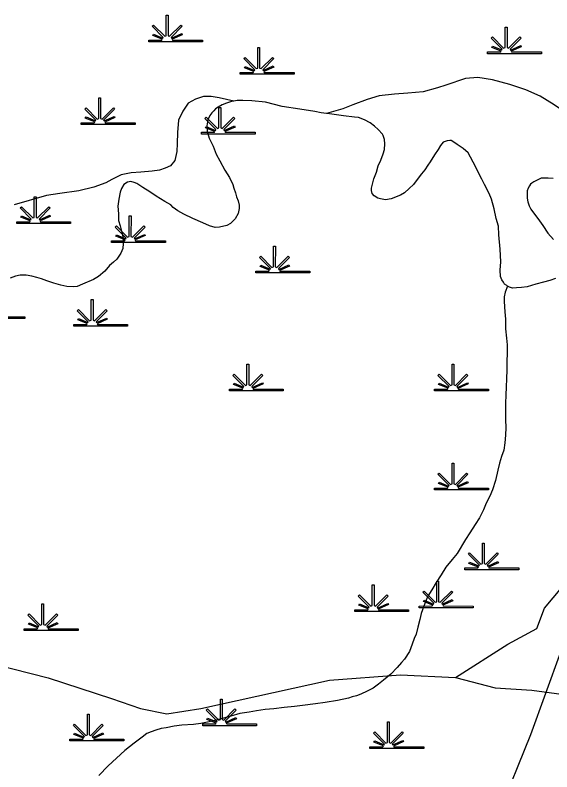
# Model space of a CAD drawing. Extents: x 2220236 to 2384410, y 720751 to 894131.
# Drawn here: x 2366636 to 2368804, y 847261 to 850316 of the extents above; entities that cross this region are included whole.
import ezdxf

# ---------------------------------------------------------------- set-up
doc = ezdxf.new("R2010")
doc.units = 0
for name, color, linetype in [('Exist Hydrographic Creek Single Shore', 7, 'Continuous'), ('Exist Hydrographic Misc Water Feature', 7, 'Continuous'), ('Exist Hydrographic Swamp CELL', 7, 'Continuous'), ('Exist Utilities Electrical Transmission Line', 7, 'Continuous')]:
    doc.layers.add(name, color=color, linetype=linetype)

msp = doc.modelspace()

# ---------------------------------------------------------------- linework, layer by layer
at = {"layer": 'Exist Hydrographic Creek Single Shore'}
for points in [[(2369207.7, 849808), (2369172.3, 849814.1), (2369126.2, 849817.8), (2369048.1, 849834.2), (2368986, 849852.4), (2368925.4, 849879.5), (2368863.1, 849920.2), (2368812.8, 849953.6), (2368756.2, 849989), (2368698, 850014.6), (2368633.8, 850035.6), (2368563.5, 850055), (2368505.3, 850064.1), (2368455.3, 850059.5), (2368375.6, 850032.6), (2368341.6, 850022), (2368283.9, 850005.8), (2368222, 850000.7), (2368168.1, 849996.2), (2368106, 849989.4), (2368058.3, 849975.3), (2368000.4, 849953.9), (2367958.8, 849937.4), (2367893.6, 849918.3)], [(2367519, 849968.6), (2367460, 849982), (2367428, 849987.2), (2367396.1, 849986.6), (2367364.1, 849976.4), (2367334.2, 849960.4), (2367312.5, 849928.4), (2367295, 849891.5), (2367291.8, 849842.2), (2367290.3, 849797.8), (2367288.7, 849765.6), (2367281.3, 849729.2), (2367263.5, 849707.1), (2367241.6, 849697.3), (2367219.5, 849690.5), (2367189.5, 849686), (2367143.7, 849681.9), (2367103.8, 849679.2), (2367063.8, 849671), (2367025.8, 849652.4), (2367002.1, 849638.3), (2366954.2, 849621.6), (2366892.4, 849606.6), (2366816.7, 849596.3), (2366762.6, 849587.5), (2366631.2, 849549.9)], [(2367519, 849968.6), (2367509.5, 849966.6), (2367489.4, 849960.2), (2367471.7, 849953.6), (2367455.6, 849944.1), (2367445.7, 849937.7), (2367437.9, 849929.2), (2367430, 849921.7), (2367422.3, 849909.9), (2367414.4, 849893.1), (2367410.5, 849869), (2367411, 849847.1), (2367419.1, 849819.5), (2367435.5, 849787.3), (2367448, 849754), (2367462.2, 849727.7), (2367482.8, 849689.8), (2367501.1, 849660.4), (2367515.3, 849632.1), (2367519.6, 849616.8), (2367525.9, 849599), (2367530.2, 849582.8), (2367536.4, 849566.6), (2367540.4, 849548.7), (2367540.7, 849534.6), (2367536.9, 849514.8), (2367525, 849493), (2367505.4, 849474.1), (2367491.3, 849466.3), (2367461.3, 849460.2), (2367443.4, 849457.8), (2367421.4, 849465.1), (2367393.3, 849477.1), (2367353.3, 849494.1), (2367316.7, 849512.3), (2367292.9, 849526.1), (2367274.6, 849539.5), (2367264.3, 849549.6), (2367240.1, 849563.4), (2367206.1, 849585), (2367179.8, 849602.9), (2367151.5, 849620.5), (2367139.4, 849628.2), (2367127.6, 849635.9), (2367117.2, 849639.7), (2367103.3, 849644.1), (2367089.2, 849641.9), (2367075.5, 849631.5), (2367065.7, 849615.3), (2367059.7, 849601.3), (2367054, 849573.1), (2367050.5, 849545.1), (2367052.8, 849513), (2367053.2, 849486.8), (2367059.4, 849465.1), (2367063.7, 849448.8), (2367067.9, 849433.2), (2367071.9, 849415.3), (2367072.2, 849393.4), (2367070.7, 849373.6), (2367062.6, 849355.2), (2367047.2, 849330.6), (2367033.2, 849318.6), (2367017.4, 849304.8), (2366997.6, 849282), (2366971.9, 849260.3), (2366952.1, 849248), (2366908.2, 849229.1), (2366886.2, 849220.7), (2366870.6, 849218.4), (2366844.2, 849220.6), (2366820.4, 849226.2), (2366792.1, 849234.2), (2366764.2, 849243.6), (2366741.9, 849250.9), (2366723.9, 849256.7), (2366703.7, 849262.4), (2366679.9, 849266.4), (2366655.9, 849266.4), (2366637.7, 849262.4), (2366616, 849253.9)], [(2367893.6, 849918.3), (2367872.1, 849920.7), (2367846, 849926.2), (2367785.8, 849936.2), (2367713.8, 849947.1), (2367647.5, 849964.1), (2367591.5, 849969.3), (2367555.3, 849971.1), (2367533.3, 849970.9), (2367519, 849968.6)], [(2368414.9, 847642.3), (2368626.5, 847777.1), (2368742.9, 847839.3), (2368774.3, 847922.2), (2368879.7, 848046.5), (2368985.2, 848160.5), (2369090.9, 848243.4), (2369239.1, 848316), (2369419.4, 848347.3), (2369578.2, 848420), (2369811.1, 848523.7), (2370075.7, 848669), (2370234.3, 848772.7), (2370382.9, 848783.2), (2370489, 848783.3), (2370627, 848783.5), (2370732.8, 848856.1), (2370955.1, 848959.9)], [(2364033, 847992.9), (2364294.7, 847947.6), (2364581.4, 847927.3), (2364868, 847927.6), (2365090.8, 847938.3), (2365324.5, 847907.5), (2365579.4, 847887.1), (2365845.1, 847835.7), (2366142.5, 847805), (2366408.2, 847732.9), (2366769.7, 847640.2), (2367024.9, 847557.8), (2367141.9, 847516.5), (2367248.1, 847495.9), (2367386, 847516.8), (2367905.5, 847631.3), (2368192, 847652.4), (2368414.9, 847642.3), (2368574.4, 847601.1), (2368723.1, 847590.9), (2368871.8, 847570.4)]]:
    msp.add_lwpolyline(points, dxfattribs=at)
at = {"layer": 'Exist Hydrographic Misc Water Feature'}
for points in [[(2368624.8, 849222.2), (2368622.4, 849223.7), (2368612.3, 849229.9), (2368608.4, 849237.9), (2368602.1, 849247.5), (2368595.9, 849261.1), (2368595.6, 849285.7), (2368597.1, 849319.5), (2368594.7, 849371), (2368590, 849429.2), (2368587.6, 849463.6), (2368579.1, 849495), (2368570.7, 849533.4), (2368560.2, 849573), (2368550.1, 849595), (2368531.5, 849632.6), (2368521.2, 849652.9), (2368507, 849678.5), (2368494.8, 849704.3), (2368465.9, 849759.6), (2368445.8, 849777.8), (2368421.5, 849793.2), (2368407.3, 849803.1), (2368397.3, 849809.3), (2368391.4, 849809), (2368381.5, 849808.6), (2368365.4, 849802.4), (2368353.8, 849788.8), (2368343.9, 849772.6), (2368330, 849752.4), (2368312.5, 849723.7), (2368302.5, 849710.2), (2368290.8, 849691.7), (2368277, 849675.7), (2368263.3, 849657.7), (2368245.3, 849631.7), (2368227.6, 849615.2), (2368207.9, 849599), (2368191.9, 849588.5), (2368154.1, 849574.5), (2368132.3, 849569.7), (2368112.1, 849573.8), (2368100.2, 849577.2), (2368086, 849585.8), (2368077.8, 849595.3), (2368075.6, 849607.4), (2368075.6, 849617.2), (2368079.5, 849633.1), (2368085.2, 849655.4), (2368094.9, 849681.4), (2368102.7, 849707.9), (2368112.3, 849729.7), (2368122.1, 849755.3), (2368127.9, 849773.6), (2368129.6, 849796), (2368127.3, 849814), (2368123, 849830.2), (2368119.2, 849835.6), (2368102.6, 849854), (2368086.7, 849867.1), (2368070.4, 849881.2), (2368046.3, 849892.7), (2368022.2, 849902.2), (2368006.1, 849904.2), (2367962.2, 849909.6), (2367906.1, 849917.2), (2367893.6, 849918.3)], [(2368809.2, 849656.4), (2368789.1, 849657.9), (2368773.4, 849657.3), (2368761.2, 849657.7), (2368747.4, 849651.3), (2368731.3, 849643.4), (2368723.3, 849637.2), (2368717.6, 849633), (2368713.6, 849626.9), (2368707.7, 849616.8), (2368703.9, 849606.8), (2368703.8, 849600.3), (2368703.8, 849593), (2368704.1, 849576.6), (2368706.4, 849562.6), (2368712.6, 849546.5), (2368718.7, 849532.9), (2368733, 849512.8), (2368747.2, 849495.4), (2368767.4, 849466), (2368788, 849435.7), (2368810.1, 849410.3)], [(2368818.2, 849252.1), (2368796.2, 849244), (2368770.2, 849238), (2368738.4, 849229.1), (2368704.3, 849218.9), (2368680.5, 849216.3), (2368660.5, 849214.5), (2368644.5, 849213.8), (2368632.5, 849217.6), (2368624.8, 849222.2)], [(2368624.8, 849222.2), (2368614.6, 849197.8), (2368611.8, 849179), (2368611.2, 849159.9), (2368613.6, 849117.4), (2368616.1, 849087.9), (2368616.4, 849049.5), (2368620.9, 849012), (2368623.3, 848984.2), (2368623.7, 848952), (2368622.2, 848915.9), (2368622.5, 848884), (2368621, 848847.9), (2368619.4, 848815.6), (2368617.5, 848781.1), (2368616.2, 848749.2), (2368616.7, 848713.8), (2368617, 848681.9), (2368617.3, 848651.4), (2368616.6, 848619.6), (2368613.9, 848589.9), (2368609.8, 848560.2), (2368600.7, 848533.6), (2368592.6, 848507), (2368585.2, 848479.4), (2368575.8, 848437.4), (2368564.2, 848399.2), (2368552.7, 848374.7), (2368539.1, 848346.3), (2368527.1, 848318.9), (2368511.7, 848286.1), (2368494.1, 848260.1), (2368472.5, 848226.4), (2368454.9, 848199.4), (2368421.4, 848142.9), (2368401.7, 848119.1), (2368376.1, 848086.9), (2368356.4, 848056.5), (2368336.9, 848026.2), (2368319.1, 847995.9), (2368303.4, 847970), (2368295.6, 847953.9), (2368286, 847929.9), (2368276.4, 847900), (2368270.5, 847875.8), (2368262.9, 847845.3), (2368255.2, 847817), (2368247.4, 847799.3), (2368239.8, 847777), (2368228.2, 847747), (2368208.4, 847716.7), (2368196.5, 847703.1), (2368179, 847682.6), (2368153.2, 847656), (2368123.6, 847631.8), (2368103.6, 847615.6), (2368082, 847598.9), (2368058.2, 847586.5), (2368032.1, 847574.9), (2368014.3, 847568.2), (2367997.7, 847563.6), (2367982.2, 847558.1), (2367937.3, 847549.7), (2367888.7, 847541.1), (2367848.5, 847536.2), (2367796.6, 847529.8), (2367764.6, 847525.2), (2367722.8, 847521.2), (2367681, 847516.2), (2367645.7, 847513.1), (2367611.1, 847507.4), (2367581.1, 847502.9), (2367543.3, 847496.5), (2367507.3, 847486.1), (2367457.2, 847473.3), (2367419.6, 847463.5), (2367386.4, 847456.6), (2367355.7, 847452.7), (2367309.5, 847450.1), (2367277.9, 847445.6), (2367245.6, 847439.3), (2367225.7, 847435.9), (2367204.7, 847429.4), (2367185.9, 847422.8), (2367167.5, 847415.5), (2367148.4, 847401.5), (2367116.6, 847376.6), (2367078.7, 847347.2), (2367045.2, 847316.9), (2367012, 847285.3), (2366974.2, 847246.1)]]:
    msp.add_lwpolyline(points, dxfattribs=at)
at = {"layer": 'Exist Hydrographic Swamp CELL'}
for points in [[(2367175.2, 850215.1), (2367227.8, 850215.2), (2367229.8, 850218.8), (2367191.5, 850233.6), (2367194.4, 850238.8), (2367232.2, 850223), (2367233.8, 850225.9), (2367189.3, 850270.5), (2367194.5, 850275.6), (2367239.8, 850230.1), (2367246.1, 850232.5), (2367246.1, 850315.6), (2367253.3, 850315.6), (2367253.3, 850232.5), (2367259.6, 850230.1), (2367305, 850275.6), (2367310.1, 850270.5), (2367265.7, 850225.9), (2367267.7, 850222.3), (2367308.5, 850240.9), (2367311, 850235.9), (2367270, 850218.1), (2367271.6, 850215.2), (2367392.7, 850215.1), (2367392.7, 850208), (2367175.2, 850208)], [(2368544.4, 850167.1), (2368597.1, 850167.2), (2368599.1, 850170.8), (2368560.8, 850185.6), (2368563.7, 850190.8), (2368601.4, 850175.1), (2368603, 850177.9), (2368558.6, 850222.5), (2368563.7, 850227.6), (2368609, 850182.1), (2368615.4, 850184.5), (2368615.4, 850267.6), (2368622.6, 850267.6), (2368622.6, 850184.5), (2368628.9, 850182.1), (2368674.2, 850227.6), (2368679.4, 850222.5), (2368634.9, 850177.9), (2368636.9, 850174.3), (2368677.8, 850192.9), (2368680.3, 850187.9), (2368639.3, 850170.1), (2368640.9, 850167.2), (2368761.9, 850167.1), (2368761.9, 850160), (2368544.4, 850160)], [(2367545.3, 850084.5), (2367597.9, 850084.6), (2367599.9, 850088.2), (2367561.7, 850103.1), (2367564.6, 850108.3), (2367602.3, 850092.5), (2367603.9, 850095.4), (2367559.5, 850139.9), (2367564.6, 850145.1), (2367609.9, 850099.6), (2367616.2, 850102), (2367616.2, 850185), (2367623.5, 850185), (2367623.4, 850102), (2367629.8, 850099.6), (2367675.1, 850145.1), (2367680.2, 850139.9), (2367635.8, 850095.4), (2367637.8, 850091.8), (2367678.7, 850110.4), (2367681.1, 850105.4), (2367640.1, 850087.5), (2367641.8, 850084.6), (2367762.8, 850084.5), (2367762.8, 850077.4), (2367545.3, 850077.4)], [(2366902.8, 849881.1), (2366955.5, 849881.1), (2366957.5, 849884.7), (2366919.2, 849899.6), (2366922.1, 849904.8), (2366959.9, 849889), (2366961.5, 849891.9), (2366917, 849936.5), (2366922.2, 849941.6), (2366967.4, 849896.1), (2366973.8, 849898.5), (2366973.8, 849981.6), (2366981, 849981.6), (2366981, 849898.5), (2366987.3, 849896.1), (2367032.6, 849941.6), (2367037.8, 849936.5), (2366993.3, 849891.9), (2366995.3, 849888.3), (2367036.2, 849906.9), (2367038.7, 849901.9), (2366997.7, 849884.1), (2366999.3, 849881.1), (2367120.3, 849881.1), (2367120.3, 849874), (2366902.8, 849874)], [(2367388, 849842.7), (2367440.7, 849842.7), (2367442.7, 849846.4), (2367404.4, 849861.2), (2367407.3, 849866.4), (2367445, 849850.6), (2367446.6, 849853.5), (2367402.2, 849898.1), (2367407.3, 849903.2), (2367452.6, 849857.7), (2367459, 849860.1), (2367459, 849943.2), (2367466.2, 849943.2), (2367466.2, 849860.1), (2367472.5, 849857.7), (2367517.8, 849903.2), (2367523, 849898.1), (2367478.5, 849853.5), (2367480.5, 849849.9), (2367521.4, 849868.5), (2367523.9, 849863.5), (2367482.9, 849845.7), (2367484.5, 849842.7), (2367605.5, 849842.7), (2367605.5, 849835.6), (2367388, 849835.6)], [(2366642, 849481.8), (2366694.7, 849481.9), (2366696.7, 849485.5), (2366658.4, 849500.3), (2366661.3, 849505.5), (2366699, 849489.8), (2366700.6, 849492.6), (2366656.2, 849537.2), (2366661.3, 849542.3), (2366706.6, 849496.8), (2366713, 849499.2), (2366713, 849582.3), (2366720.2, 849582.3), (2366720.2, 849499.2), (2366726.5, 849496.8), (2366771.8, 849542.3), (2366776.9, 849537.2), (2366732.5, 849492.6), (2366734.5, 849489), (2366775.4, 849507.6), (2366777.9, 849502.6), (2366736.9, 849484.8), (2366738.5, 849481.9), (2366859.5, 849481.8), (2366859.5, 849474.7), (2366642, 849474.7)], [(2367025.6, 849405), (2367078.2, 849405.1), (2367080.2, 849408.7), (2367042, 849423.5), (2367044.9, 849428.7), (2367082.6, 849413), (2367084.2, 849415.8), (2367039.8, 849460.4), (2367044.9, 849465.5), (2367090.2, 849420), (2367096.5, 849422.4), (2367096.5, 849505.5), (2367103.8, 849505.5), (2367103.7, 849422.4), (2367110.1, 849420), (2367155.4, 849465.5), (2367160.5, 849460.4), (2367116.1, 849415.8), (2367118.1, 849412.2), (2367159, 849430.8), (2367161.4, 849425.8), (2367120.4, 849408), (2367122.1, 849405.1), (2367243.1, 849405), (2367243.1, 849397.9), (2367025.6, 849397.9)], [(2367608.6, 849282.1), (2367661.2, 849282.2), (2367663.2, 849285.8), (2367625, 849300.7), (2367627.9, 849305.9), (2367665.6, 849290.1), (2367667.2, 849293), (2367622.8, 849337.5), (2367627.9, 849342.7), (2367673.2, 849297.2), (2367679.5, 849299.6), (2367679.5, 849382.6), (2367686.8, 849382.6), (2367686.7, 849299.6), (2367693.1, 849297.2), (2367738.4, 849342.7), (2367743.5, 849337.5), (2367699.1, 849293), (2367701.1, 849289.4), (2367742, 849308), (2367744.4, 849303), (2367703.4, 849285.1), (2367705, 849282.2), (2367826.1, 849282.1), (2367826.1, 849275), (2367608.6, 849275)], [(2366872.2, 849067.2), (2366924.8, 849067.2), (2366926.8, 849070.8), (2366888.5, 849085.7), (2366891.4, 849090.9), (2366929.2, 849075.1), (2366930.8, 849078), (2366886.3, 849122.5), (2366891.5, 849127.7), (2366936.7, 849082.2), (2366943.1, 849084.6), (2366943.1, 849167.7), (2366950.3, 849167.7), (2366950.3, 849084.6), (2366956.6, 849082.2), (2367001.9, 849127.7), (2367007.1, 849122.5), (2366962.6, 849078), (2366964.6, 849074.4), (2367005.5, 849093), (2367008, 849088), (2366967, 849070.1), (2366968.6, 849067.2), (2367089.7, 849067.2), (2367089.7, 849060), (2366872.2, 849060)], [(2367501.2, 848806.1), (2367553.8, 848806.2), (2367555.8, 848809.8), (2367517.6, 848824.6), (2367520.5, 848829.8), (2367558.2, 848814.1), (2367559.8, 848816.9), (2367515.4, 848861.5), (2367520.5, 848866.6), (2367565.8, 848821.1), (2367572.1, 848823.5), (2367572.1, 848906.6), (2367579.4, 848906.6), (2367579.3, 848823.5), (2367585.7, 848821.1), (2367631, 848866.6), (2367636.1, 848861.5), (2367591.7, 848816.9), (2367593.7, 848813.3), (2367634.6, 848831.9), (2367637, 848826.9), (2367596, 848809.1), (2367597.7, 848806.2), (2367718.7, 848806.1), (2367718.7, 848799), (2367501.2, 848799)], [(2368329.6, 848806.1), (2368382.3, 848806.2), (2368384.3, 848809.8), (2368346, 848824.6), (2368348.9, 848829.8), (2368386.7, 848814.1), (2368388.3, 848816.9), (2368343.8, 848861.5), (2368349, 848866.6), (2368394.2, 848821.1), (2368400.6, 848823.5), (2368400.6, 848906.6), (2368407.8, 848906.6), (2368407.8, 848823.5), (2368414.1, 848821.1), (2368459.4, 848866.6), (2368464.6, 848861.5), (2368420.1, 848816.9), (2368422.1, 848813.3), (2368463, 848831.9), (2368465.5, 848826.9), (2368424.5, 848809.1), (2368426.1, 848806.2), (2368547.2, 848806.1), (2368547.2, 848799), (2368329.6, 848799)], [(2368329.6, 848406.8), (2368382.3, 848406.9), (2368384.3, 848410.5), (2368346, 848425.3), (2368348.9, 848430.5), (2368386.7, 848414.8), (2368388.3, 848417.6), (2368343.8, 848462.2), (2368349, 848467.3), (2368394.2, 848421.8), (2368400.6, 848424.2), (2368400.6, 848507.3), (2368407.8, 848507.3), (2368407.8, 848424.2), (2368414.1, 848421.8), (2368459.4, 848467.3), (2368464.6, 848462.2), (2368420.1, 848417.6), (2368422.1, 848414), (2368463, 848432.6), (2368465.5, 848427.6), (2368424.5, 848409.8), (2368426.1, 848406.9), (2368547.2, 848406.8), (2368547.2, 848399.7), (2368329.6, 848399.7)], [(2368452.4, 848084.3), (2368505, 848084.4), (2368507, 848088), (2368468.8, 848102.8), (2368471.7, 848108), (2368509.4, 848092.3), (2368511, 848095.2), (2368466.6, 848139.7), (2368471.7, 848144.8), (2368517, 848099.3), (2368523.3, 848101.7), (2368523.3, 848184.8), (2368530.6, 848184.8), (2368530.5, 848101.7), (2368536.9, 848099.3), (2368582.2, 848144.8), (2368587.3, 848139.7), (2368542.9, 848095.2), (2368544.9, 848091.6), (2368585.8, 848110.2), (2368588.2, 848105.1), (2368547.2, 848087.3), (2368548.9, 848084.4), (2368669.9, 848084.3), (2368669.9, 848077.2), (2368452.4, 848077.2)], [(2368268.3, 847930.7), (2368320.9, 847930.8), (2368322.9, 847934.4), (2368284.7, 847949.3), (2368287.6, 847954.5), (2368325.3, 847938.7), (2368326.9, 847941.6), (2368282.5, 847986.1), (2368287.6, 847991.3), (2368332.9, 847945.8), (2368339.2, 847948.2), (2368339.2, 848031.2), (2368346.5, 848031.2), (2368346.4, 847948.2), (2368352.8, 847945.8), (2368398.1, 847991.3), (2368403.2, 847986.1), (2368358.8, 847941.6), (2368360.8, 847938), (2368401.7, 847956.6), (2368404.1, 847951.6), (2368363.1, 847933.7), (2368364.8, 847930.8), (2368485.8, 847930.7), (2368485.8, 847923.6), (2368268.3, 847923.6)], [(2368007.5, 847915.4), (2368060.1, 847915.5), (2368062.1, 847919.1), (2368023.8, 847933.9), (2368026.7, 847939.1), (2368064.5, 847923.4), (2368066.1, 847926.2), (2368021.6, 847970.8), (2368026.8, 847975.9), (2368072.1, 847930.4), (2368078.4, 847932.8), (2368078.4, 848015.9), (2368085.6, 848015.9), (2368085.6, 847932.8), (2368091.9, 847930.4), (2368137.3, 847975.9), (2368142.4, 847970.8), (2368098, 847926.2), (2368100, 847922.6), (2368140.9, 847941.2), (2368143.3, 847936.2), (2368102.3, 847918.4), (2368103.9, 847915.5), (2368225, 847915.4), (2368225, 847908.3), (2368007.5, 847908.3)], [(2366672.7, 847838.6), (2366725.3, 847838.7), (2366727.3, 847842.3), (2366689.1, 847857.1), (2366692, 847862.3), (2366729.7, 847846.6), (2366731.3, 847849.4), (2366686.9, 847894), (2366692, 847899.1), (2366737.3, 847853.6), (2366743.6, 847856), (2366743.6, 847939.1), (2366750.9, 847939.1), (2366750.9, 847856), (2366757.2, 847853.6), (2366802.5, 847899.1), (2366807.6, 847894), (2366763.2, 847849.4), (2366765.2, 847845.8), (2366806.1, 847864.4), (2366808.5, 847859.4), (2366767.6, 847841.6), (2366769.2, 847838.7), (2366890.2, 847838.6), (2366890.2, 847831.5), (2366672.7, 847831.5)], [(2367393.8, 847454.7), (2367446.4, 847454.8), (2367448.4, 847458.4), (2367410.2, 847473.2), (2367413.1, 847478.4), (2367450.8, 847462.6), (2367452.4, 847465.5), (2367408, 847510.1), (2367413.1, 847515.2), (2367458.4, 847469.7), (2367464.7, 847472.1), (2367464.7, 847555.2), (2367472, 847555.2), (2367471.9, 847472.1), (2367478.3, 847469.7), (2367523.6, 847515.2), (2367528.7, 847510.1), (2367484.3, 847465.5), (2367486.3, 847461.9), (2367527.2, 847480.5), (2367529.6, 847475.5), (2367488.6, 847457.7), (2367490.3, 847454.8), (2367611.3, 847454.7), (2367611.3, 847447.6), (2367393.8, 847447.6)], [(2366856.8, 847393.3), (2366909.4, 847393.3), (2366911.4, 847396.9), (2366873.2, 847411.8), (2366876.1, 847417), (2366913.8, 847401.2), (2366915.4, 847404.1), (2366871, 847448.6), (2366876.1, 847453.8), (2366921.4, 847408.3), (2366927.7, 847410.7), (2366927.7, 847493.8), (2366935, 847493.8), (2366935, 847410.7), (2366941.3, 847408.3), (2366986.6, 847453.8), (2366991.7, 847448.6), (2366947.3, 847404.1), (2366949.3, 847400.5), (2366990.2, 847419.1), (2366992.6, 847414.1), (2366951.7, 847396.2), (2366953.3, 847393.3), (2367074.3, 847393.3), (2367074.3, 847386.1), (2366856.8, 847386.1)], [(2368068.8, 847362.5), (2368121.5, 847362.6), (2368123.5, 847366.2), (2368085.2, 847381.1), (2368088.1, 847386.2), (2368125.8, 847370.5), (2368127.4, 847373.4), (2368083, 847417.9), (2368088.1, 847423.1), (2368133.4, 847377.6), (2368139.8, 847380), (2368139.8, 847463), (2368147, 847463), (2368147, 847380), (2368153.3, 847377.6), (2368198.6, 847423.1), (2368203.8, 847417.9), (2368159.3, 847373.4), (2368161.3, 847369.8), (2368202.2, 847388.4), (2368204.7, 847383.3), (2368163.7, 847365.5), (2368165.3, 847362.6), (2368286.3, 847362.5), (2368286.3, 847355.4), (2368068.8, 847355.4)]]:
    msp.add_lwpolyline(points, close=True, dxfattribs=at)
msp.add_lwpolyline([(2366554.4, 849097.9), (2366675.4, 849097.9), (2366675.4, 849090.8), (2366457.9, 849090.8)], dxfattribs=at)
at = {"layer": 'Exist Utilities Electrical Transmission Line'}
msp.add_lwpolyline([(2365810, 840347.7), (2366066.6, 840956.7), (2366307.7, 841529.4), (2366498.2, 841969.4), (2366677.2, 842383.5), (2366860.1, 842819.5), (2367087.8, 843338.1), (2367379.6, 844005.3), (2367488.4, 844266.7), (2367577.6, 844497.6), (2367672.6, 844742.6), (2367915.2, 845357.4), (2368089.8, 845803.3), (2368252.8, 846217.2), (2368413.6, 846634.9), (2368588.1, 847088.9), (2368718.3, 847412.4), (2368900.2, 847912.4), (2369109.3, 848474.8), (2369270.3, 848902.6), (2369355.6, 849121.6), (2369473.7, 849436.7)], dxfattribs=at)

doc.saveas('drawing.dxf')
